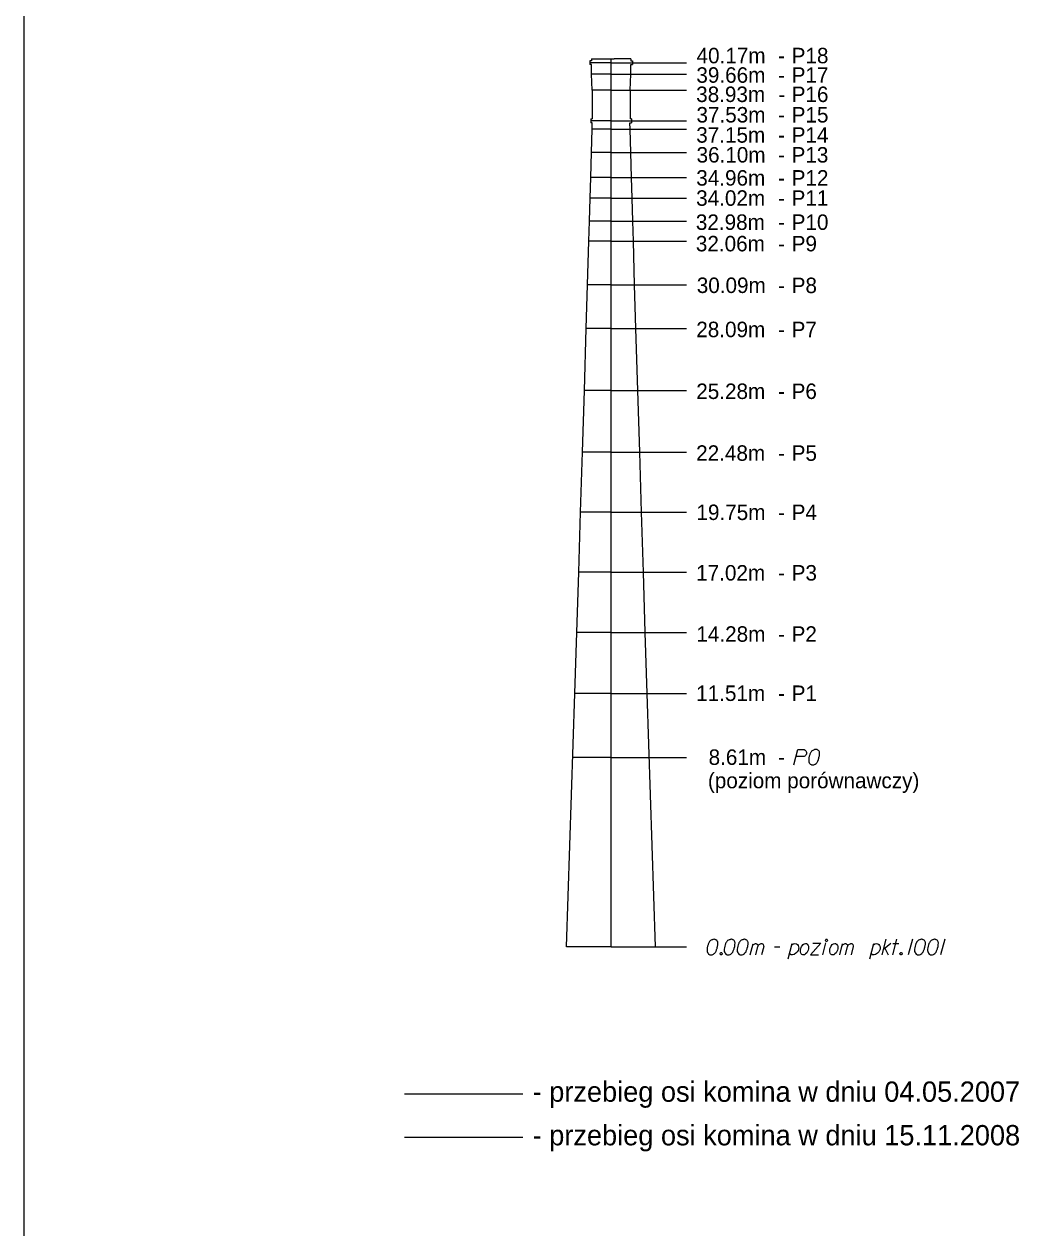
# Model space of a CAD drawing. Extents: x 138 to 6653, y -177 to 1520.
# Drawn here: x 345.89 to 355.81, y -57.33 to -45.34 of the extents above; entities that cross this region are included whole.
import ezdxf

# ---------------------------------------------------------------- set-up
doc = ezdxf.new("R2010")
doc.units = 0
for name, color, linetype in [('15 listopad 2008', 7, 'Continuous'), ('Opisy', 7, 'Continuous'), ('Ramka do drukowania', 7, 'Continuous')]:
    doc.layers.add(name, color=color, linetype=linetype)

msp = doc.modelspace()

# ---------------------------------------------------------------- linework, layer by layer
at = {"layer": '15 listopad 2008'}
for p, q in [((349.684, -55.997), (350.865, -55.997)), ((349.684, -56.429), (350.865, -56.429))]:
    msp.add_line(p, q, dxfattribs=at)
at = {"layer": 'Opisy'}
for p, q in [((351.532, -45.703), (351.532, -45.721)), ((351.548, -45.703), (351.532, -45.703)), ((351.548, -45.684), (351.548, -45.703)), ((351.548, -45.684), (351.775, -45.684)), ((351.745, -54.531), (351.745, -45.684)), ((351.941, -45.684), (351.775, -45.684)), ((351.941, -45.684), (351.941, -45.703)), ((351.941, -45.703), (351.957, -45.703)), ((351.957, -45.703), (351.957, -45.721)), ((351.745, -45.721), (351.532, -45.721)), ((351.532, -45.721), (351.532, -45.74)), ((351.548, -45.74), (351.532, -45.74)), ((351.548, -45.834), (351.548, -45.74)), ((351.745, -45.721), (352.498, -45.721)), ((351.941, -45.74), (351.957, -45.74)), ((351.941, -45.834), (351.941, -45.74)), ((351.957, -45.721), (351.957, -45.74)), ((351.745, -45.834), (351.548, -45.834)), ((351.555, -45.994), (351.548, -45.834)), ((351.745, -45.834), (352.498, -45.834)), ((351.934, -45.994), (351.941, -45.834)), ((351.745, -45.994), (351.555, -45.994)), ((351.555, -45.994), (351.555, -46.282)), ((351.745, -45.994), (352.498, -45.994)), ((351.934, -45.994), (351.934, -46.282)), ((351.542, -46.282), (351.542, -46.301)), ((351.542, -46.282), (351.555, -46.282)), ((351.745, -46.301), (351.542, -46.301)), ((351.542, -46.301), (351.542, -46.321)), ((351.745, -46.301), (352.498, -46.301)), ((351.947, -46.282), (351.934, -46.282)), ((351.947, -46.282), (351.947, -46.301)), ((351.947, -46.301), (351.947, -46.321)), ((351.557, -46.321), (351.542, -46.321)), ((351.548, -46.615), (351.555, -46.384)), ((351.555, -46.384), (351.557, -46.321)), ((351.745, -46.384), (351.555, -46.384)), ((351.745, -46.384), (352.498, -46.384)), ((351.934, -46.384), (351.933, -46.321)), ((351.933, -46.321), (351.947, -46.321)), ((351.941, -46.615), (351.934, -46.384)), ((351.542, -46.866), (351.548, -46.615)), ((351.745, -46.615), (351.548, -46.615)), ((351.745, -46.615), (352.498, -46.615)), ((351.947, -46.866), (351.941, -46.615)), ((351.535, -47.071), (351.542, -46.866)), ((351.745, -46.866), (351.542, -46.866)), ((351.745, -46.866), (352.498, -46.866)), ((351.954, -47.071), (351.947, -46.866)), ((351.53, -47.299), (351.535, -47.071)), ((351.745, -47.071), (351.535, -47.071)), ((351.745, -47.071), (352.498, -47.071)), ((351.96, -47.299), (351.954, -47.071)), ((351.522, -47.501), (351.53, -47.299)), ((351.745, -47.299), (351.53, -47.299)), ((351.745, -47.299), (352.498, -47.299)), ((351.967, -47.501), (351.96, -47.299)), ((351.51, -47.933), (351.522, -47.501)), ((351.745, -47.501), (351.522, -47.501)), ((351.745, -47.501), (352.498, -47.501)), ((351.979, -47.933), (351.967, -47.501)), ((351.497, -48.371), (351.51, -47.933)), ((351.745, -47.933), (351.51, -47.933)), ((351.745, -47.933), (352.498, -47.933)), ((351.992, -48.371), (351.979, -47.933)), ((351.479, -48.989), (351.497, -48.371)), ((351.745, -48.371), (351.497, -48.371)), ((351.745, -48.371), (352.498, -48.371)), ((352.01, -48.989), (351.992, -48.371)), ((351.46, -49.601), (351.479, -48.989)), ((351.745, -48.989), (351.479, -48.989)), ((351.745, -48.989), (352.498, -48.989)), ((352.03, -49.601), (352.01, -48.989)), ((351.441, -50.2), (351.46, -49.601)), ((351.745, -49.601), (351.46, -49.601)), ((351.745, -49.601), (352.498, -49.601)), ((352.048, -50.2), (352.03, -49.601)), ((351.422, -50.798), (351.441, -50.2)), ((351.745, -50.2), (351.441, -50.2)), ((351.745, -50.2), (352.498, -50.2)), ((352.067, -50.798), (352.048, -50.2)), ((351.404, -51.4), (351.422, -50.798)), ((351.745, -50.798), (351.422, -50.798)), ((351.745, -50.798), (352.498, -50.798)), ((352.086, -51.4), (352.067, -50.798)), ((351.384, -52.006), (351.404, -51.4)), ((351.745, -51.4), (351.404, -51.4)), ((351.745, -51.4), (352.498, -51.4)), ((352.105, -52.006), (352.086, -51.4)), ((351.301, -54.531), (351.384, -52.006)), ((351.745, -52.006), (351.384, -52.006)), ((351.745, -52.006), (352.498, -52.006)), ((352.188, -54.531), (352.105, -52.006)), ((351.745, -52.643), (351.363, -52.643)), ((351.745, -52.643), (352.498, -52.643)), ((351.745, -54.531), (351.301, -54.531)), ((351.745, -54.531), (352.498, -54.531))]:
    msp.add_line(p, q, dxfattribs=at)
for points in [[(353.567, -52.718), (353.608, -52.563), (353.66, -52.563), (353.668, -52.565), (353.671, -52.566), (353.679, -52.57), (353.683, -52.573), (353.687, -52.578), (353.691, -52.584), (353.693, -52.593), (353.694, -52.6), (353.693, -52.606), (353.692, -52.611), (353.689, -52.616), (353.687, -52.619), (353.683, -52.624), (353.679, -52.628), (353.675, -52.63), (353.669, -52.633), (353.663, -52.634), (353.59, -52.634)], [(353.788, -52.563), (353.785, -52.563), (353.778, -52.565), (353.773, -52.566), (353.77, -52.567), (353.764, -52.57), (353.756, -52.573), (353.75, -52.577), (353.744, -52.582), (353.74, -52.587), (353.737, -52.593), (353.733, -52.599), (353.73, -52.606), (353.727, -52.611), (353.725, -52.618), (353.721, -52.63), (353.717, -52.648), (353.715, -52.663), (353.715, -52.676), (353.716, -52.686), (353.721, -52.697), (353.725, -52.703), (353.731, -52.71), (353.738, -52.715), (353.742, -52.716), (353.749, -52.718), (353.755, -52.718), (353.765, -52.716), (353.773, -52.714), (353.779, -52.71), (353.788, -52.704), (353.791, -52.701), (353.796, -52.696), (353.8, -52.691), (353.802, -52.687), (353.805, -52.681), (353.806, -52.679), (353.808, -52.673), (353.811, -52.665), (353.813, -52.658), (353.815, -52.653), (353.816, -52.65), (353.817, -52.645), (353.819, -52.634), (353.821, -52.628), (353.822, -52.622), (353.823, -52.613), (353.824, -52.602), (353.824, -52.599), (353.823, -52.594), (353.822, -52.589), (353.818, -52.582), (353.815, -52.577), (353.811, -52.573), (353.806, -52.57), (353.801, -52.567), (353.798, -52.566), (353.794, -52.565), (353.788, -52.563)], [(352.774, -54.456), (352.772, -54.456), (352.764, -54.457), (352.759, -54.458), (352.756, -54.46), (352.75, -54.462), (352.742, -54.466), (352.736, -54.469), (352.73, -54.474), (352.727, -54.479), (352.723, -54.485), (352.719, -54.491), (352.716, -54.498), (352.713, -54.503), (352.711, -54.51), (352.707, -54.523), (352.704, -54.541), (352.701, -54.555), (352.701, -54.569), (352.702, -54.578), (352.707, -54.589), (352.711, -54.595), (352.717, -54.603), (352.724, -54.608), (352.728, -54.609), (352.735, -54.61), (352.741, -54.61), (352.751, -54.609), (352.759, -54.606), (352.765, -54.603), (352.774, -54.597), (352.778, -54.593), (352.782, -54.588), (352.786, -54.583), (352.789, -54.58), (352.791, -54.574), (352.792, -54.571), (352.795, -54.565), (352.797, -54.558), (352.799, -54.551), (352.801, -54.546), (352.802, -54.542), (352.803, -54.537), (352.805, -54.526), (352.807, -54.52), (352.808, -54.514), (352.809, -54.506), (352.81, -54.495), (352.81, -54.491), (352.809, -54.486), (352.808, -54.481), (352.804, -54.474), (352.801, -54.469), (352.797, -54.466), (352.792, -54.462), (352.787, -54.46), (352.784, -54.458), (352.78, -54.457), (352.774, -54.456)], [(352.945, -54.456), (352.943, -54.456), (352.935, -54.457), (352.931, -54.458), (352.927, -54.46), (352.921, -54.462), (352.914, -54.466), (352.907, -54.469), (352.901, -54.474), (352.898, -54.479), (352.894, -54.485), (352.89, -54.491), (352.887, -54.498), (352.884, -54.503), (352.882, -54.51), (352.878, -54.523), (352.875, -54.541), (352.872, -54.555), (352.872, -54.569), (352.873, -54.578), (352.878, -54.589), (352.882, -54.595), (352.888, -54.603), (352.895, -54.608), (352.899, -54.609), (352.906, -54.61), (352.912, -54.61), (352.922, -54.609), (352.931, -54.606), (352.937, -54.603), (352.945, -54.597), (352.949, -54.593), (352.954, -54.588), (352.957, -54.583), (352.96, -54.58), (352.962, -54.574), (352.963, -54.571), (352.966, -54.565), (352.968, -54.558), (352.971, -54.551), (352.972, -54.546), (352.973, -54.542), (352.974, -54.537), (352.977, -54.526), (352.978, -54.52), (352.979, -54.514), (352.98, -54.506), (352.981, -54.495), (352.981, -54.491), (352.98, -54.486), (352.979, -54.481), (352.975, -54.474), (352.972, -54.469), (352.968, -54.466), (352.963, -54.462), (352.958, -54.46), (352.955, -54.458), (352.951, -54.457), (352.945, -54.456)], [(353.075, -54.456), (353.073, -54.456), (353.065, -54.457), (353.06, -54.458), (353.057, -54.46), (353.051, -54.462), (353.043, -54.466), (353.037, -54.469), (353.031, -54.474), (353.028, -54.479), (353.024, -54.485), (353.02, -54.491), (353.017, -54.498), (353.014, -54.503), (353.012, -54.51), (353.008, -54.523), (353.005, -54.541), (353.002, -54.555), (353.002, -54.569), (353.003, -54.578), (353.008, -54.589), (353.012, -54.595), (353.018, -54.603), (353.025, -54.608), (353.029, -54.609), (353.036, -54.61), (353.042, -54.61), (353.052, -54.609), (353.06, -54.606), (353.066, -54.603), (353.075, -54.597), (353.079, -54.593), (353.083, -54.588), (353.087, -54.583), (353.09, -54.58), (353.092, -54.574), (353.093, -54.571), (353.096, -54.565), (353.098, -54.558), (353.1, -54.551), (353.102, -54.546), (353.103, -54.542), (353.104, -54.537), (353.107, -54.526), (353.108, -54.52), (353.109, -54.514), (353.11, -54.506), (353.111, -54.495), (353.111, -54.491), (353.11, -54.486), (353.109, -54.481), (353.105, -54.474), (353.102, -54.469), (353.098, -54.466), (353.093, -54.462), (353.088, -54.46), (353.085, -54.458), (353.081, -54.457), (353.075, -54.456)], [(353.89, -54.456), (353.896, -54.456), (353.899, -54.458), (353.903, -54.463), (353.903, -54.469), (353.899, -54.474), (353.896, -54.477), (353.89, -54.477), (353.886, -54.474), (353.882, -54.469), (353.882, -54.463), (353.886, -54.458), (353.89, -54.456)], [(354.446, -54.61), (354.487, -54.456)], [(354.554, -54.61), (354.594, -54.456)], [(354.749, -54.456), (354.708, -54.61)], [(354.842, -54.456), (354.84, -54.456), (354.833, -54.457), (354.828, -54.458), (354.824, -54.46), (354.818, -54.462), (354.811, -54.466), (354.805, -54.469), (354.799, -54.474), (354.795, -54.479), (354.791, -54.485), (354.788, -54.491), (354.784, -54.498), (354.782, -54.503), (354.779, -54.51), (354.776, -54.523), (354.772, -54.541), (354.77, -54.555), (354.77, -54.569), (354.771, -54.578), (354.776, -54.589), (354.779, -54.595), (354.785, -54.603), (354.793, -54.608), (354.796, -54.609), (354.804, -54.61), (354.81, -54.61), (354.819, -54.609), (354.828, -54.606), (354.834, -54.603), (354.842, -54.597), (354.846, -54.593), (354.851, -54.588), (354.855, -54.583), (354.857, -54.58), (354.859, -54.574), (354.861, -54.571), (354.863, -54.565), (354.865, -54.558), (354.868, -54.551), (354.869, -54.546), (354.87, -54.542), (354.872, -54.537), (354.874, -54.526), (354.875, -54.52), (354.876, -54.514), (354.878, -54.506), (354.879, -54.495), (354.879, -54.491), (354.878, -54.486), (354.876, -54.481), (354.873, -54.474), (354.869, -54.469), (354.865, -54.466), (354.861, -54.462), (354.856, -54.46), (354.852, -54.458), (354.848, -54.457), (354.842, -54.456)], [(354.972, -54.456), (354.97, -54.456), (354.963, -54.457), (354.958, -54.458), (354.954, -54.46), (354.948, -54.462), (354.941, -54.466), (354.935, -54.469), (354.929, -54.474), (354.925, -54.479), (354.921, -54.485), (354.918, -54.491), (354.914, -54.498), (354.912, -54.503), (354.909, -54.51), (354.906, -54.523), (354.902, -54.541), (354.899, -54.555), (354.899, -54.569), (354.901, -54.578), (354.906, -54.589), (354.909, -54.595), (354.915, -54.603), (354.923, -54.608), (354.926, -54.609), (354.933, -54.61), (354.94, -54.61), (354.949, -54.609), (354.958, -54.606), (354.964, -54.603), (354.972, -54.597), (354.976, -54.593), (354.981, -54.588), (354.984, -54.583), (354.987, -54.58), (354.989, -54.574), (354.99, -54.571), (354.993, -54.565), (354.995, -54.558), (354.998, -54.551), (354.999, -54.546), (355, -54.542), (355.001, -54.537), (355.004, -54.526), (355.005, -54.52), (355.006, -54.514), (355.007, -54.506), (355.009, -54.495), (355.009, -54.491), (355.007, -54.486), (355.006, -54.481), (355.003, -54.474), (354.999, -54.469), (354.995, -54.466), (354.99, -54.462), (354.986, -54.46), (354.982, -54.458), (354.978, -54.457), (354.972, -54.456)], [(355.071, -54.456), (355.029, -54.61)], [(353.132, -54.61), (353.16, -54.5)], [(353.153, -54.529), (353.159, -54.515), (353.165, -54.508), (353.172, -54.503), (353.179, -54.5), (353.184, -54.497), (353.191, -54.497), (353.194, -54.498), (353.199, -54.503), (353.204, -54.509), (353.207, -54.52), (353.208, -54.526), (353.215, -54.515), (353.222, -54.508), (353.229, -54.503), (353.236, -54.5), (353.242, -54.497), (353.249, -54.497), (353.253, -54.498), (353.257, -54.503), (353.261, -54.509), (353.264, -54.52), (353.266, -54.526), (353.245, -54.61)], [(353.188, -54.61), (353.208, -54.526)], [(353.375, -54.532), (353.427, -54.532)], [(353.51, -54.65), (353.551, -54.498)], [(353.547, -54.512), (353.559, -54.502), (353.578, -54.498), (353.592, -54.501), (353.602, -54.508), (353.609, -54.518), (353.614, -54.531), (353.615, -54.543), (353.613, -54.554), (353.609, -54.568), (353.599, -54.582), (353.587, -54.595), (353.569, -54.608), (353.553, -54.61), (353.539, -54.609), (353.523, -54.6)], [(353.683, -54.498), (353.692, -54.498), (353.701, -54.503), (353.711, -54.517), (353.712, -54.523), (353.714, -54.529), (353.714, -54.534), (353.714, -54.552), (353.71, -54.564), (353.704, -54.578), (353.697, -54.591), (353.684, -54.602), (353.674, -54.61), (353.655, -54.61), (353.648, -54.608), (353.641, -54.602), (353.637, -54.595), (353.632, -54.581), (353.632, -54.559), (353.635, -54.552), (353.64, -54.536), (353.644, -54.527), (353.647, -54.523), (353.659, -54.509), (353.671, -54.502), (353.683, -54.498)], [(353.756, -54.496), (353.835, -54.496), (353.734, -54.61), (353.812, -54.61)], [(353.856, -54.61), (353.887, -54.492)], [(353.975, -54.498), (353.983, -54.498), (353.993, -54.503), (354.002, -54.517), (354.004, -54.523), (354.005, -54.529), (354.005, -54.534), (354.005, -54.552), (354.001, -54.564), (353.995, -54.578), (353.988, -54.591), (353.976, -54.602), (353.965, -54.61), (353.947, -54.61), (353.939, -54.608), (353.932, -54.602), (353.928, -54.595), (353.924, -54.581), (353.924, -54.559), (353.926, -54.552), (353.931, -54.536), (353.936, -54.527), (353.938, -54.523), (353.95, -54.509), (353.962, -54.502), (353.975, -54.498)], [(354.026, -54.61), (354.053, -54.5)], [(354.046, -54.529), (354.052, -54.515), (354.058, -54.508), (354.066, -54.503), (354.073, -54.5), (354.078, -54.497), (354.085, -54.497), (354.087, -54.498), (354.092, -54.503), (354.097, -54.509), (354.101, -54.52), (354.102, -54.526), (354.108, -54.515), (354.115, -54.508), (354.123, -54.503), (354.13, -54.5), (354.136, -54.497), (354.142, -54.497), (354.147, -54.498), (354.151, -54.503), (354.154, -54.509), (354.158, -54.52), (354.159, -54.526), (354.138, -54.61)], [(354.081, -54.61), (354.102, -54.526)], [(354.323, -54.65), (354.364, -54.498)], [(354.361, -54.512), (354.373, -54.502), (354.391, -54.498), (354.405, -54.501), (354.415, -54.508), (354.422, -54.518), (354.427, -54.531), (354.429, -54.543), (354.426, -54.554), (354.422, -54.568), (354.413, -54.582), (354.401, -54.595), (354.382, -54.608), (354.367, -54.61), (354.352, -54.609), (354.336, -54.6)], [(354.46, -54.555), (354.533, -54.495)], [(354.475, -54.543), (354.506, -54.61)], [(354.554, -54.498), (354.612, -54.498)], [(352.838, -54.589), (352.844, -54.589), (352.848, -54.592), (352.852, -54.597), (352.852, -54.603), (352.848, -54.608), (352.844, -54.61), (352.838, -54.61), (352.835, -54.608), (352.831, -54.603), (352.831, -54.597), (352.835, -54.592), (352.838, -54.589)], [(354.632, -54.589), (354.638, -54.589), (354.642, -54.592), (354.646, -54.597), (354.646, -54.603), (354.642, -54.608), (354.638, -54.61), (354.632, -54.61), (354.629, -54.608), (354.625, -54.603), (354.625, -54.597), (354.629, -54.592), (354.632, -54.589)]]:
    msp.add_lwpolyline(points, dxfattribs=at)
at = {"layer": 'Ramka do drukowania'}
msp.add_line((345.893, -63.621), (345.893, -33.921), dxfattribs=at)

# ---------------------------------------------------------------- texts
at = {"layer": 'Opisy'}
for s, height, p in [('40.17m', 0.1542, (352.597, -45.727)), ('P18', 0.1542, (353.545, -45.727)), ('-', 0.154, (353.408, -45.727)), ('39.66m', 0.1542, (352.595, -45.921)), ('P17', 0.1542, (353.545, -45.921)), ('-', 0.154, (353.409, -45.921)), ('38.93m', 0.1542, (352.593, -46.113)), ('-', 0.154, (353.412, -46.113)), ('P16', 0.1542, (353.545, -46.113)), ('37.53m', 0.1542, (352.596, -46.317)), ('P15', 0.1542, (353.545, -46.317)), ('-', 0.154, (353.408, -46.317)), ('37.15m', 0.1542, (352.594, -46.518)), ('P14', 0.1542, (353.545, -46.518)), ('-', 0.154, (353.408, -46.518)), ('36.10m', 0.1542, (352.597, -46.716)), ('-', 0.154, (353.409, -46.716)), ('P13', 0.1542, (353.544, -46.716)), ('34.96m', 0.1542, (352.594, -46.946)), ('-', 0.154, (353.409, -46.946)), ('P12', 0.1542, (353.545, -46.946)), ('34.02m', 0.1542, (352.593, -47.147)), ('P11', 0.1542, (353.544, -47.147)), ('-', 0.154, (353.409, -47.147)), ('32.98m', 0.1542, (352.59, -47.387)), ('P10', 0.1542, (353.545, -47.387)), ('-', 0.154, (353.409, -47.387)), ('32.06m', 0.1542, (352.59, -47.601)), ('P9', 0.1542, (353.545, -47.601)), ('-', 0.154, (353.409, -47.601)), ('30.09m', 0.1542, (352.599, -48.016)), ('P8', 0.1542, (353.545, -48.017)), ('-', 0.154, (353.409, -48.016)), ('28.09m', 0.1542, (352.594, -48.456)), ('P7', 0.1542, (353.544, -48.456)), ('-', 0.154, (353.409, -48.456)), ('25.28m', 0.1542, (352.594, -49.072)), ('P6', 0.1542, (353.544, -49.072)), ('-', 0.154, (353.408, -49.072)), ('22.48m', 0.1542, (352.593, -49.688)), ('P5', 0.1542, (353.545, -49.688)), ('-', 0.154, (353.408, -49.688)), ('19.75m', 0.1542, (352.596, -50.278)), ('P4', 0.1542, (353.545, -50.278)), ('-', 0.154, (353.408, -50.278)), ('17.02m', 0.1542, (352.593, -50.881)), ('P3', 0.1542, (353.545, -50.881)), ('-', 0.154, (353.408, -50.881)), ('14.28m', 0.1542, (352.595, -51.491)), ('P2', 0.1542, (353.544, -51.491)), ('-', 0.154, (353.408, -51.491)), ('11.51m', 0.1542, (352.593, -52.081)), ('P1', 0.1542, (353.545, -52.081)), ('-', 0.154, (353.408, -52.081)), ('8.61m', 0.1542, (352.717, -52.718)), ('-', 0.154, (353.408, -52.718)), ('(poziom porównawczy)', 0.15416, (352.71, -52.951)), ('- przebieg osi komina w dniu 04.05.2007', 0.2024, (350.963, -56.075)), ('- przebieg osi komina w dniu 15.11.2008', 0.2024, (350.963, -56.509))]:
    msp.add_text(s, height=height, dxfattribs=at).set_placement(p)

doc.saveas('drawing.dxf')
